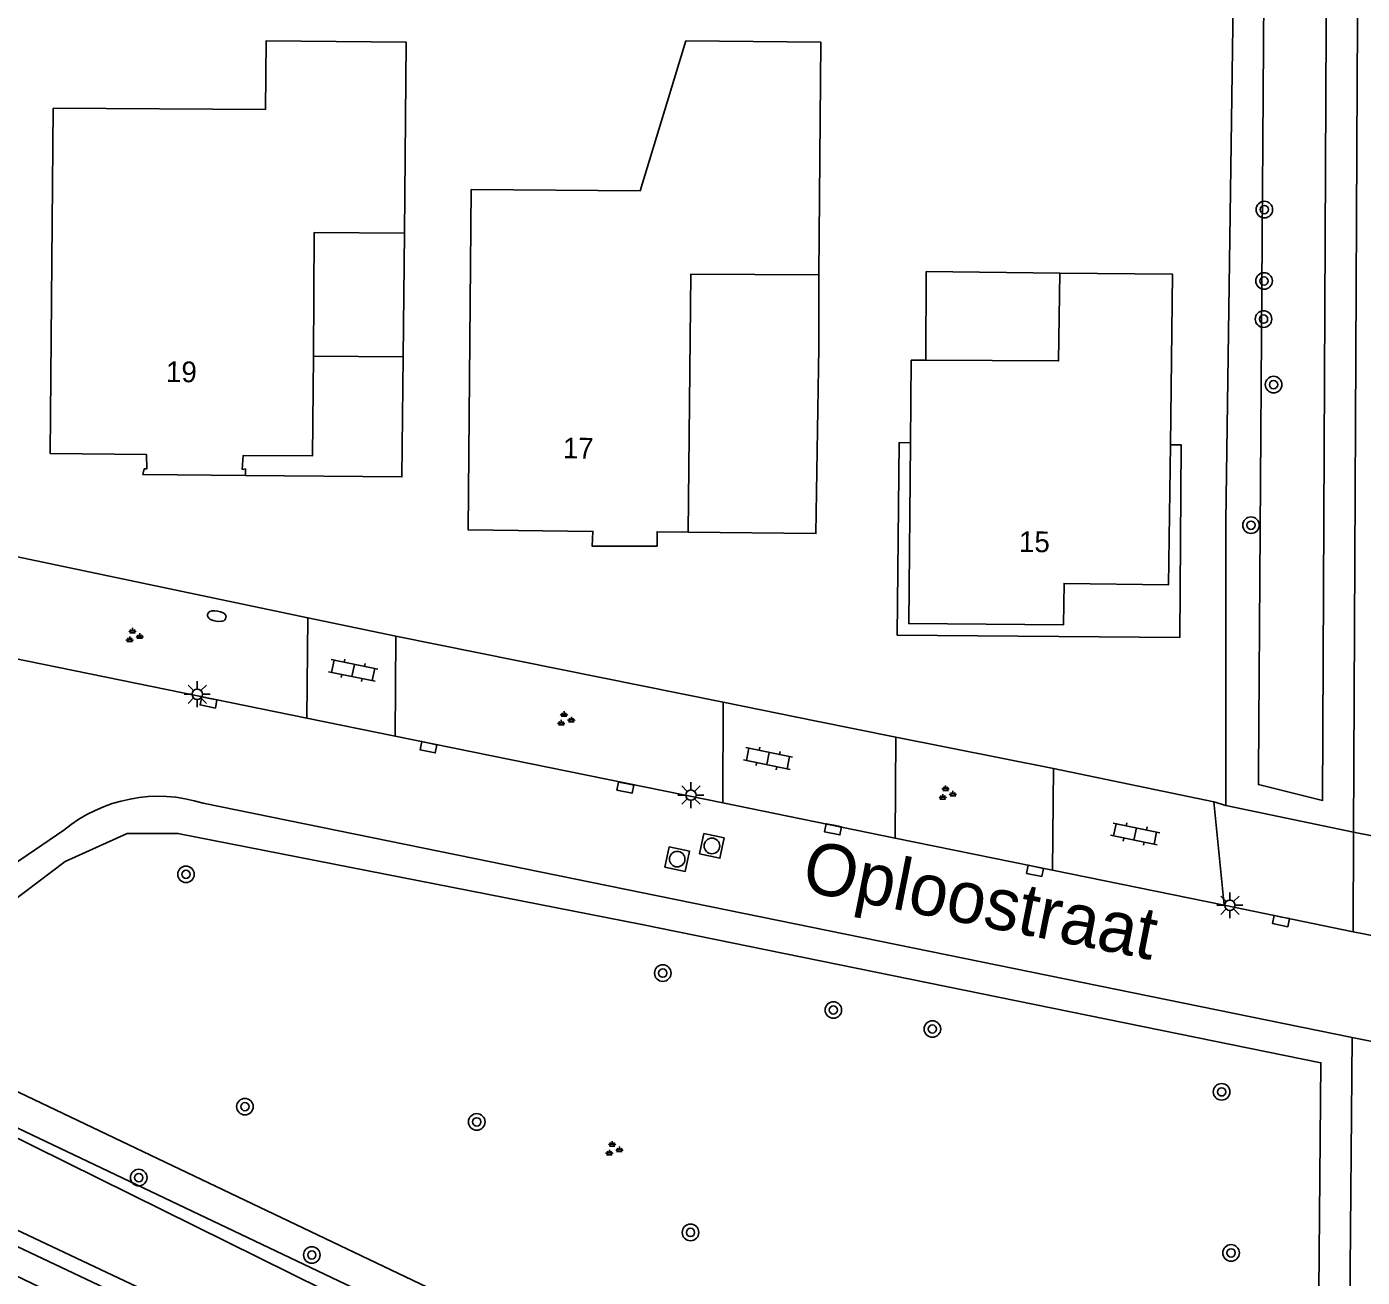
# Model space of a CAD drawing. Extents: x 124000 to 128010, y 398999 to 403000.
# Drawn here: x 127522.2 to 127586.7, y 399213.2 to 399273.5 of the extents above; entities that cross this region are included whole.
import ezdxf

# ---------------------------------------------------------------- set-up
doc = ezdxf.new("R2010")
doc.units = 0
for name, color, linetype in [('gg-afsc-erfafscheiding', 7, 'Continuous'), ('gg-afsc-hekwerk', 7, 'Continuous'), ('gg-afsc-muur', 7, 'Continuous'), ('gg-anno-huisnummerreeks BGT', 7, 'Continuous'), ('gg-anno-openbare ruimte label', 7, 'Continuous'), ('gg-bbg-gedigitaliseerde bebouwing', 7, 'Continuous'), ('gg-bbg-hoofdgebouw', 7, 'Continuous'), ('gg-bbg-luifel en loopbrug', 7, 'Continuous'), ('gg-bbg-onder overbouw', 7, 'Continuous'), ('gg-bbg-pand overbouw', 7, 'Continuous'), ('gg-knt-verharding', 7, 'Continuous'), ('gg-kntw-greppel-droge sloot', 7, 'Continuous'), ('gt-grn-groengrens', 7, 'Continuous'), ('gt-grn-vlakafsluiter', 7, 'Continuous'), ('gt-symb-boom', 7, 'Continuous'), ('gt-symb-brandkraan', 7, 'Continuous'), ('gt-symb-groenvak', 7, 'Continuous'), ('gt-symb-klinker verharding', 7, 'Continuous'), ('gt-symb-kolk', 7, 'Continuous'), ('gt-symb-lichtmast', 7, 'Continuous'), ('gt-symb-rioolschacht', 7, 'Continuous')]:
    doc.layers.add(name, color=color, linetype=linetype)

# ---------------------------------------------------------------- blocks, each defined once
blk = doc.blocks.new('gt0-KL1')
at = {"layer": 'gt-symb-klinker verharding'}
for p, q in [((-1.15, 0.3), (1.15, 0.3)), ((-1, -0.3), (-1, 0.3)), ((-0.5, 0.3), (-0.5, 0.45)), ((0, -0.3), (0, 0.3)), ((0.5, 0.3), (0.5, 0.45)), ((1, -0.3), (1, 0.3)), ((-1.15, -0.3), (1.15, -0.3)), ((-0.5, -0.45), (-0.5, -0.3)), ((0.5, -0.45), (0.5, -0.3))]:
    blk.add_line(p, q, dxfattribs=at)
blk = doc.blocks.new('gt0-LMAST')
at = {"layer": 'gt-symb-lichtmast'}
for p, q in [((-0.182, 0.173), (-0.447, 0.438)), ((-0.005, 0.246), (-0.005, 0.621)), ((0.172, 0.173), (0.437, 0.438)), ((-0.255, -0.004), (-0.63, -0.004)), ((-0.182, -0.181), (-0.447, -0.446)), ((-0.005, -0.254), (-0.005, -0.629)), ((0.437, -0.446), (0.172, -0.181)), ((0.245, -0.004), (0.62, -0.004))]:
    blk.add_line(p, q, dxfattribs=at)
blk.add_circle((-0.005, -0.004), 0.25, dxfattribs=at)
blk = doc.blocks.new('gt0-KOLK')
at = {"layer": 'gt-symb-kolk'}
blk.add_lwpolyline([(0, 0), (0.375, 0), (0.375, 0.4), (-0.375, 0.4), (-0.375, 0), (0, 0)], dxfattribs=at)
blk = doc.blocks.new('gt0-BOOM')
at = {"layer": 'gt-symb-boom'}
for radius in [0.4, 0.2]:
    blk.add_circle((0, 0), radius, dxfattribs=at)
blk = doc.blocks.new('gt0-RS')
at = {"layer": 'gt-symb-rioolschacht'}
blk.add_lwpolyline([(-0.5, -0.5), (0.5, -0.5), (0.5, 0.5), (-0.5, 0.5)], close=True, dxfattribs=at)
blk.add_circle((0, 0), 0.375, dxfattribs=at)
blk = doc.blocks.new('gt0-GRVAK')
at = {"layer": 'gt-symb-groenvak'}
for p, q in [((-0.11, 0.189), (-0.228, 0.24)), ((-0.182, 0.153), (0.088, 0.153)), ((-0.091, 0.211), (-0.156, 0.322)), ((-0.047, 0.214), (-0.047, 0.393)), ((-0.004, 0.211), (0.061, 0.322)), ((0.015, 0.189), (0.133, 0.24)), ((0.262, -0.052), (0.197, 0.059)), ((0.305, -0.049), (0.305, 0.13)), ((0.349, -0.052), (0.414, 0.059)), ((-0.245, -0.228), (-0.363, -0.177)), ((-0.318, -0.264), (-0.047, -0.264)), ((-0.226, -0.206), (-0.291, -0.095)), ((-0.183, -0.203), (-0.183, -0.024)), ((-0.139, -0.206), (-0.074, -0.095)), ((-0.12, -0.228), (-0.002, -0.177)), ((0.243, -0.074), (0.125, -0.023)), ((0.17, -0.11), (0.441, -0.11)), ((0.368, -0.074), (0.486, -0.023))]:
    blk.add_line(p, q, dxfattribs=at)
blk = doc.blocks.new('gt0-BR')
at = {"layer": 'gt-symb-brandkraan'}
for centre, radius, start, end in [((-0.244, 0), 0.206, 107.56694, 252.43307), ((0.599, -2.664), 3, 106.89205, 107.56694), ((0, -0.691), 0.938, 73.10799, 106.89205), ((-0.599, -2.664), 3, 72.43309, 73.10799), ((0.244, 0), 0.206, 287.56695, 72.43309), ((0.599, 2.664), 3, 252.43307, 253.10797), ((0, 0.691), 0.938, 253.10797, 286.89206), ((-0.599, 2.664), 3, 286.89206, 287.56695)]:
    blk.add_arc(centre, radius, start, end, dxfattribs=at)

msp = doc.modelspace()

# ---------------------------------------------------------------- linework, layer by layer
at = {"layer": 'gg-afsc-erfafscheiding'}
for p, q in [((127519.757, 399248.344), (127535.738, 399244.991)), ((127560.292, 399240), (127564.122, 399239.24)), ((127564.122, 399239.24), (127571.745, 399237.726))]:
    msp.add_line(p, q, dxfattribs=at)
at = {"layer": 'gg-afsc-hekwerk'}
msp.add_lwpolyline([(127580.58, 399286.096), (127580.07, 399249.666), (127580.066, 399235.932)], dxfattribs=at)
at = {"layer": 'gg-afsc-muur'}
msp.add_line((127560.408, 399261.547), (127560.407, 399258.037), dxfattribs=at)
for points in [[(127560.407, 399258.037), (127560.272, 399249.063), (127554.096, 399249.129)], [(127540.341, 399257.588), (127540.28, 399251.801), (127532.73, 399251.871)]]:
    msp.add_lwpolyline(points, dxfattribs=at)
at = {"layer": 'gg-bbg-gedigitaliseerde bebouwing'}
for p, q in [((127523.436, 399269.603), (127533.693, 399269.531)), ((127543.623, 399265.67), (127551.783, 399265.606))]:
    msp.add_line(p, q, dxfattribs=at)
at = {"layer": 'gg-bbg-hoofdgebouw'}
msp.add_line((127553.984, 399272.845), (127551.783, 399265.606), dxfattribs=at)
for points in [[(127540.403, 399263.56), (127540.481, 399272.786), (127533.725, 399272.851), (127533.693, 399269.531)], [(127560.408, 399261.547), (127560.51, 399272.776), (127553.984, 399272.845)], [(127523.436, 399269.603), (127523.292, 399252.924), (127527.938, 399252.874), (127527.961, 399252.188), (127527.825, 399252.184), (127527.773, 399251.917), (127532.73, 399251.871)], [(127543.623, 399265.67), (127543.476, 399249.247), (127549.501, 399249.168), (127549.458, 399248.46), (127552.6, 399248.458), (127552.601, 399249.153), (127554.096, 399249.129)], [(127540.403, 399263.56), (127536.043, 399263.597), (127536, 399257.619)], [(127554.096, 399249.129), (127554.223, 399261.584), (127560.408, 399261.547)], [(127572.052, 399261.639), (127571.991, 399257.395), (127565.575, 399257.426)], [(127577.389, 399253.348), (127577.492, 399261.58), (127572.052, 399261.639)], [(127536, 399257.619), (127535.965, 399252.816), (127532.61, 399252.83), (127532.563, 399252.158), (127532.722, 399252.187), (127532.73, 399251.871)], [(127565.575, 399257.426), (127564.87, 399257.429), (127564.833, 399253.443)]]:
    msp.add_lwpolyline(points, dxfattribs=at)
at = {"layer": 'gg-bbg-luifel en loopbrug'}
for p in [(127540.403, 399263.56), (127536, 399257.619)]:
    msp.add_line(p, (127540.341, 399257.588), dxfattribs=at)
msp.add_lwpolyline([(127572.052, 399261.639), (127565.602, 399261.71), (127565.575, 399257.426)], dxfattribs=at)
at = {"layer": 'gg-bbg-onder overbouw'}
msp.add_lwpolyline([(127577.389, 399253.348), (127577.305, 399246.59), (127572.255, 399246.655), (127572.226, 399244.655), (127564.752, 399244.714), (127564.833, 399253.443)], dxfattribs=at)
at = {"layer": 'gg-bbg-pand overbouw'}
msp.add_lwpolyline([(127577.389, 399253.348), (127577.916, 399253.34), (127577.843, 399244.053), (127564.2, 399244.156), (127564.293, 399253.466), (127564.833, 399253.443)], dxfattribs=at)
at = {"layer": 'gg-knt-verharding'}
for p, q in [((127535.738, 399244.991), (127535.691, 399240.155)), ((127535.738, 399244.991), (127539.99, 399244.118)), ((127539.944, 399239.283), (127539.99, 399244.118)), ((127535.691, 399240.155), (127519.702, 399243.413)), ((127555.794, 399240.922), (127555.776, 399236.061)), ((127555.794, 399240.922), (127560.292, 399240)), ((127539.944, 399239.283), (127535.691, 399240.155)), ((127555.776, 399236.061), (127539.944, 399239.283)), ((127564.09, 399234.365), (127564.122, 399239.24)), ((127571.745, 399237.726), (127571.698, 399232.81)), ((127571.745, 399237.726), (127579.491, 399236.119)), ((127530.685, 399236.045), (127586.167, 399224.741)), ((127555.776, 399236.061), (127564.09, 399234.365)), ((127579.978, 399231.119), (127579.491, 399236.119)), ((127517.292, 399230.226), (127523.943, 399234.738)), ((127586.229, 399234.645), (127586.207, 399229.844)), ((127589.081, 399234.077), (127586.229, 399234.645)), ((127571.698, 399232.81), (127564.09, 399234.365)), ((127579.978, 399231.119), (127571.698, 399232.81)), ((127586.207, 399229.844), (127579.978, 399231.119)), ((127589.059, 399229.273), (127586.207, 399229.844)), ((127586.167, 399224.741), (127585.867, 399191.568)), ((127589.015, 399224.165), (127586.167, 399224.741))]:
    msp.add_line(p, q, dxfattribs=at)
for points in [[(127586.492, 399284.811), (127586.402, 399270.848), (127586.229, 399234.645)], [(127585.848, 399188.96), (127544.242, 399208.723), (127499.18, 399231.013), (127498.4, 399231.539)], [(127585.823, 399184.981), (127541.184, 399206.229), (127510.233, 399220.85), (127504.648, 399223.541)]]:
    msp.add_lwpolyline(points, dxfattribs=at)
msp.add_arc((127528.517, 399229.186), 7.194, 72.4595, 129.48297, dxfattribs=at)
at = {"layer": 'gg-kntw-greppel-droge sloot'}
msp.add_lwpolyline([(127532.277, 399208.107), (127513.927, 399216.949), (127506.331, 399220.57), (127502.099, 399222.743), (127502.524, 399223.69), (127508.591, 399220.844), (127532.647, 399209.466), (127559.733, 399196.507), (127584.876, 399184.737)], dxfattribs=at)
at = {"layer": 'gt-grn-groengrens'}
for p, q in [((127539.99, 399244.118), (127555.794, 399240.922)), ((127580.066, 399235.932), (127586.229, 399234.645)), ((127585.855, 399189.864), (127515.554, 399223.299))]:
    msp.add_line(p, q, dxfattribs=at)
for points in [[(127581.64, 399237.514), (127581.637, 399236.947), (127584.742, 399236.185), (127584.952, 399283.672), (127581.958, 399284.39), (127581.64, 399237.514)], [(127516.677, 399228.066), (127518.309, 399228.882), (127520.756, 399230.785), (127524.019, 399233.233), (127527.011, 399234.592), (127529.458, 399234.592), (127551.867, 399230.198), (127584.656, 399223.518), (127584.373, 399192.232), (127517.221, 399224.259), (127516.677, 399228.066)]]:
    msp.add_lwpolyline(points, dxfattribs=at)
at = {"layer": 'gt-grn-vlakafsluiter'}
msp.add_line((127579.491, 399236.119), (127580.066, 399235.932), dxfattribs=at)

# ---------------------------------------------------------------- block references
at = {"layer": 'gt-symb-boom'}
for p in [(127581.927, 399264.703), (127581.912, 399261.257), (127581.886, 399259.417), (127582.371, 399256.253), (127581.281, 399249.467), (127529.85, 399232.613), (127552.875, 399227.845), (127561.113, 399226.063), (127565.895, 399225.146), (127579.862, 399222.113), (127532.696, 399221.398), (127543.892, 399220.663), (127527.568, 399217.973), (127554.214, 399215.326), (127535.927, 399214.238), (127580.319, 399214.338)]:
    msp.add_blockref('gt0-BOOM', p, dxfattribs=at)
at = {"layer": 'gt-symb-brandkraan', "rotation": -9.613025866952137}
msp.add_blockref('gt0-BR', (127531.338, 399245.079), dxfattribs=at)
at = {"layer": 'gt-symb-groenvak'}
for p in [(127527.313, 399244.117), (127548.154, 399240.09), (127566.58, 399236.511), (127550.477, 399219.343)]:
    msp.add_blockref('gt0-GRVAK', p, dxfattribs=at)
at = {"layer": 'gt-symb-klinker verharding'}
for p, rotation in [((127537.923, 399242.456), -11.534620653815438), ((127557.958, 399238.204), -11.534620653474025), ((127575.685, 399234.56), -11.534620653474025)]:
    msp.add_blockref('gt0-KL1', p, dxfattribs=dict(at, rotation=rotation))
at = {"layer": 'gt-symb-kolk'}
for p, rotation in [((127530.979, 399241.108), 168.57767893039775), ((127541.6, 399238.944), 168.57767893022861), ((127551.108, 399236.995), 168.57767893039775), ((127561.137, 399234.982), 168.57767893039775), ((127570.891, 399232.976), 168.57767893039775), ((127582.772, 399230.551), 168.57767893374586)]:
    msp.add_blockref('gt0-KOLK', p, dxfattribs=dict(at, rotation=rotation))
at = {"layer": 'gt-symb-lichtmast'}
for p in [(127530.399, 399241.31), (127554.238, 399236.44), (127580.266, 399231.121)]:
    msp.add_blockref('gt0-LMAST', p, dxfattribs=at)
at = {"layer": 'gt-symb-rioolschacht'}
for p, rotation in [((127555.248, 399233.985), 168.1732960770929), ((127553.572, 399233.346), -11.770626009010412)]:
    msp.add_blockref('gt0-RS', p, dxfattribs=dict(at, rotation=rotation))

# ---------------------------------------------------------------- texts
at = {"layer": 'gg-anno-huisnummerreeks BGT'}
for s, rotation, p in [('19', 359.5, (127528.882, 399256.377)), ('17', 359.4, (127548.047, 399252.696)), ('15', 359.5, (127570.075, 399248.173))]:
    msp.add_text(s, height=1, rotation=rotation, dxfattribs=at).set_placement(p)
at = {"layer": 'gg-anno-openbare ruimte label'}
msp.add_text('Oploostraat', height=2.5, rotation=348.8, dxfattribs=at).set_placement((127559.508, 399231.837))

doc.saveas('drawing.dxf')
